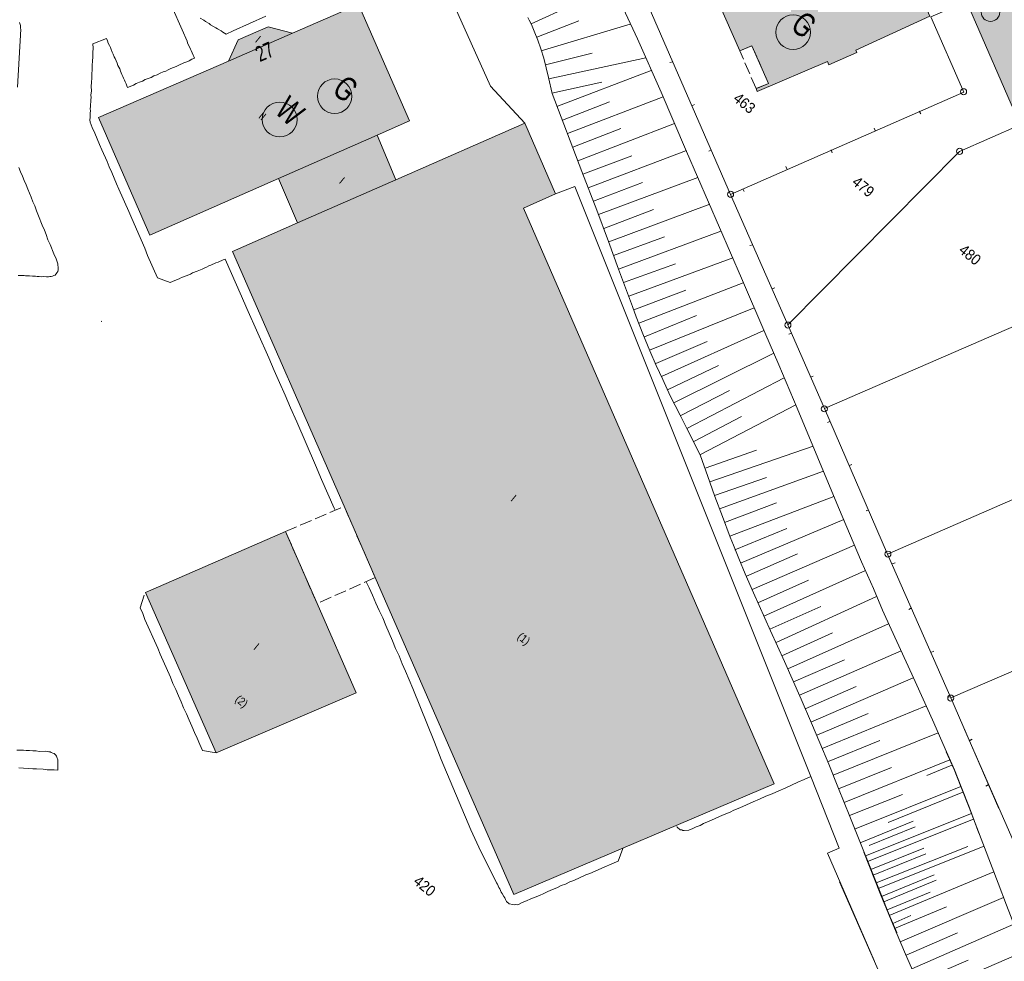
# Model space of a CAD drawing. Header units: metres. Extents: x -740 to 758, y -633 to 854.
# Tile 889 of 1056: x 198 to 300, y 125 to 223. Entities that reach past the tile are written whole.
import ezdxf

# ---------------------------------------------------------------- set-up
doc = ezdxf.new("R2010")
doc.units = ezdxf.units.M
doc.header["$MEASUREMENT"] = 0
doc.linetypes.add('1248_416', pattern=[1.664, 1.248, -0.416])
for name, color, linetype in [('Gas.LOVION', 7, 'Continuous'), ('Gis.LOVION', 7, 'Continuous'), ('Grundkarte.LOVION', 7, 'Continuous'), ('Grundkarte_Text.LOVION', 7, 'Continuous'), ('Strom.LOVION', 7, 'Continuous'), ('StromBemass.LOVION', 7, 'Continuous'), ('Telko.LOVION', 7, 'Continuous'), ('Wasser.LOVION', 7, 'Continuous')]:
    doc.layers.add(name, color=color, linetype=linetype)
doc.styles.add('ERSTELLTER_STIL_1', font='arial.ttf')

msp = doc.modelspace()

# ---------------------------------------------------------------- hatches: boundary and pattern name
at = {"layer": 'Grundkarte.LOVION', "linetype": 'Continuous', "lineweight": 18}
for color, points in [(9, [(270.72, 224.9), (272.96, 219.83), (274.21, 220.36), (275.95, 216.45), (274.65, 215.91), (274.77, 215.6), (282.06, 218.71), (282.18, 218.39), (285.1, 219.65), (284.98, 219.91), (292.65, 223.41), (288.58, 232.67), (288.3, 232.53), (283.88, 230.62)]), (9, [(296.46, 224.96), (302.03, 212.15), (310.93, 216.03), (305.36, 228.85)]), (254, [(206.49, 212.91), (211.82, 200.73), (225.14, 206.58), (227.12, 201.99), (237.3, 206.44), (235.36, 211.1), (238.74, 212.58), (233.45, 224.62), (226.59, 221.65), (224.07, 222.32), (220.98, 220.98), (219.96, 218.75)]), (254, [(220.38, 199.02), (231.95, 172.61), (235.18, 165.21), (249.54, 132.36), (276.52, 143.83), (250.53, 203.53), (253.87, 204.99), (250.7, 212.33), (237.3, 206.44), (227.12, 201.99)]), (254, [(218.69, 147.04), (233.19, 153.28), (229.15, 162.52), (225.88, 170), (211.36, 163.68)])]:
    msp.add_hatch(color=color, dxfattribs=at).paths.add_polyline_path(points)

# ---------------------------------------------------------------- linework, layer by layer
at = {"layer": 'Gas.LOVION', "color": 7, "linetype": 'Continuous', "lineweight": 13}
msp.add_lwpolyline([(206.78, 191.78), (206.81, 191.78)], dxfattribs=at)
at = {"layer": 'Gas.LOVION', "color": 5, "linetype": 'Continuous', "lineweight": 18}
for centre in [(278.49, 221.76), (230.97, 215.12)]:
    msp.add_circle(centre, 1.79, dxfattribs=at)
at = {"layer": 'Gis.LOVION', "color": 7, "linetype": 'Continuous', "lineweight": 13}
msp.add_lwpolyline([(206.78, 191.78), (206.81, 191.78)], dxfattribs=at)
at = {"layer": 'Grundkarte.LOVION', "color": 253, "linetype": 'Continuous', "lineweight": 18}
for points in [[(197.93, 262.06), (220.09, 250.63), (227.34, 247.2), (234.68, 244.13), (242.27, 241.45), (249.91, 239.21), (253.41, 238.43), (257.82, 237.5), (271.99, 204.95), (277.93, 191.41), (281.73, 182.73), (288.29, 167.65), (294.83, 152.74), (299.83, 141.26)], [(120.7, 250.84), (132.5, 250.25), (168.6, 248.25), (185.06, 239.78), (196.04, 228.5), (197.26, 250.17), (201, 246.66), (208.6, 242.14), (218.54, 236.23), (228.96, 230.1), (234, 228.43), (236.5, 227.55), (238.71, 226.76), (243.13, 225.13), (247.13, 216.18), (250.7, 212.33), (253.87, 204.99), (255.87, 205.77), (280.32, 144.59), (283.26, 137.16), (282.04, 136.66), (286.88, 125.52)], [(286.88, 125.52), (282.04, 136.66), (283.26, 137.16), (280.32, 144.59), (255.87, 205.77), (253.87, 204.99), (250.7, 212.33), (247.13, 216.18), (243.13, 225.13), (238.71, 226.76), (236.5, 227.55), (234, 228.43), (228.96, 230.1), (218.54, 236.23), (208.6, 242.14), (201, 246.66), (197.26, 250.17)], [(299.83, 141.26), (294.83, 152.74), (288.29, 167.65), (281.73, 182.73), (277.93, 191.41), (271.99, 204.95), (257.82, 237.5), (264.16, 236.43), (270.7, 235.68), (277.08, 235.18), (283.48, 234.66), (292.44, 234.03), (310.2, 232.84), (312.59, 232.27), (314.44, 231.18), (315.84, 229.55), (320, 219.99), (327.61, 202.65), (331.34, 194.15), (332.26, 191.93), (334.16, 187.62), (335.46, 184.62)], [(243.58, 26.92), (248.87, 30.6), (259.35, 37.98), (269.88, 45.42), (280.63, 53), (284.67, 55.88), (299.41, 66.28), (309.94, 73.72), (320.42, 81.1), (324.79, 84.19), (319.61, 96.04), (310.93, 115.88), (302.4, 135.43), (296.27, 149.47)], [(296.27, 149.47), (302.4, 135.43), (310.93, 115.88), (319.61, 96.04), (324.79, 84.19), (320.42, 81.1), (309.94, 73.72), (299.41, 66.28), (284.67, 55.88), (280.63, 53), (269.88, 45.42), (259.35, 37.98), (248.87, 30.6), (243.58, 26.92)], [(283.3, 133.69), (299.77, 96.13), (291.64, 92.53), (294.74, 87.07), (265.1, 67.12), (245.47, 57.52), (219.8, 46.46)], [(219.8, 46.46), (245.47, 57.52), (265.1, 67.12), (294.74, 87.07), (291.64, 92.53), (299.77, 96.13), (283.3, 133.69)]]:
    msp.add_lwpolyline(points, dxfattribs=at)
at = {"layer": 'Grundkarte.LOVION', "color": 8, "linetype": 'Continuous', "lineweight": 18}
for points in [[(197.93, 262.06), (220.09, 250.63), (227.34, 247.2), (234.68, 244.13), (242.27, 241.45), (249.91, 239.21), (253.41, 238.43), (257.82, 237.5), (271.99, 204.95), (277.93, 191.41), (281.73, 182.73), (288.29, 167.65), (294.83, 152.74), (299.83, 141.26)], [(250.7, 212.33), (247.13, 216.18), (243.13, 225.13), (238.71, 226.76), (236.5, 227.55), (234, 228.43), (228.96, 230.1), (218.54, 236.23), (208.6, 242.14), (200.98, 246.63), (197.52, 240.59), (197.03, 238.62), (196.58, 238.72)], [(317.18, 162.38), (294.83, 152.74), (288.29, 167.65), (316.16, 179.8), (325.09, 183.66), (334.16, 187.62), (335.46, 184.62), (334.16, 187.62), (332.26, 191.93), (331.34, 194.15), (327.61, 202.65), (320, 219.99), (315.84, 229.55), (315.03, 231.18), (310.78, 240.87)], [(296.17, 215.56), (271.99, 204.95), (257.82, 237.5), (253.41, 238.43)], [(214.23, 224.1), (215.03, 222.32), (215.15, 222.01), (215.68, 220.82), (215.72, 220.67), (216.02, 219.99), (216.09, 219.88), (216.32, 219.37), (216.36, 219.23), (216.44, 219.06), (216.18, 218.95), (215.9, 218.8), (215.65, 218.69), (215.33, 218.57), (214.82, 218.34), (214.54, 218.19), (214.26, 218.11), (214, 217.99), (213.72, 217.85), (213.47, 217.73), (213.18, 217.65), (212.9, 217.5), (212.56, 217.35), (212.24, 217.23), (211.96, 217.08), (211.34, 216.85), (211.05, 216.7), (210.74, 216.58), (210.4, 216.43), (210.12, 216.28), (209.49, 216.04), (209.42, 216.21), (209.37, 216.42), (209.26, 216.61), (209.18, 216.78), (209.08, 216.98), (209.03, 217.18), (208.92, 217.38), (208.77, 217.72), (208.69, 217.95), (208.61, 218.12), (208.5, 218.31), (208.42, 218.54), (208.31, 218.8), (208.23, 219.02), (208.12, 219.22), (208, 219.48), (207.92, 219.7), (207.81, 219.96), (207.73, 220.19), (207.62, 220.38), (207.51, 220.64), (207.43, 220.87), (207.31, 221.12), (205.92, 220.54), (205.93, 220.1), (205.89, 219.65), (205.9, 219.21), (205.86, 218.76), (205.84, 218.35), (205.83, 217.87), (205.81, 217.46), (205.8, 216.98), (205.78, 216.57), (205.73, 216.12), (205.75, 215.68), (205.7, 215.23), (205.72, 215), (205.69, 214.76), (205.68, 214.55), (205.67, 214.28), (205.67, 214.07), (205.63, 213.83), (205.65, 213.6), (205.62, 213.36), (205.64, 213.13), (205.63, 212.92), (205.6, 212.68), (205.62, 212.44), (205.85, 211.88), (206.12, 211.28), (206.35, 210.71), (206.61, 210.12), (206.85, 209.55), (207.38, 208.36), (207.61, 207.79), (207.88, 207.2), (208.11, 206.63), (208.37, 206.03), (208.61, 205.47), (209.63, 203.17), (209.94, 202.43), (211.3, 199.37), (211.58, 198.6), (212.6, 196.31), (213.92, 195.82), (214.15, 195.9), (214.41, 196.01), (214.86, 196.18), (215.09, 196.32), (215.31, 196.4), (215.57, 196.51), (216.03, 196.67), (216.25, 196.81), (216.71, 196.98), (217.22, 197.2), (217.44, 197.29), (217.7, 197.4), (217.92, 197.54), (218.15, 197.62), (218.66, 197.85), (218.89, 197.93), (219.4, 198.16), (219.63, 198.24), (221.33, 194.41), (221.87, 193.11), (224.14, 188.01), (224.69, 186.7), (225.25, 185.43), (225.85, 184.13), (226.4, 182.82), (227.04, 181.38), (228.99, 176.87), (229.6, 175.39), (230.25, 173.89), (230.93, 172.42), (231.01, 172.19)], [(198.08, 216.05), (198.44, 222.06), (198.4, 222.14), (198.42, 222.23), (198.4, 222.47), (198.36, 222.55), (198.35, 222.67), (198.31, 222.75)], [(223.85, 223.42), (220.45, 221.9), (219.74, 221.57), (219.37, 221.77), (219.21, 221.9), (218.83, 222.1), (218.67, 222.23), (218.11, 222.53), (217.95, 222.66), (217.57, 222.86), (217.41, 223), (217.04, 223.2)], [(265.72, 218.62), (266.01, 218.7)], [(268.28, 214.26), (268.02, 214.14)], [(291.72, 213.3), (291.57, 213.58)], [(286.9, 211.82), (287.01, 211.57)], [(269.75, 209.43), (270.01, 209.55)], [(282.54, 209.27), (282.45, 209.55)], [(198.16, 196.55), (198.78, 196.52), (198.93, 196.51), (199.35, 196.49), (199.64, 196.46), (199.82, 196.48), (199.97, 196.46), (200.15, 196.42), (200.33, 196.44), (200.62, 196.41), (200.8, 196.43), (201.1, 196.4), (201.31, 196.39), (201.45, 196.43), (201.6, 196.42), (201.74, 196.46), (201.85, 196.53), (202, 196.57), (202.18, 196.8), (202.26, 196.95), (202.3, 197.13), (202.31, 197.34), (202.3, 197.46), (202.26, 197.54), (202.28, 197.64), (202.27, 197.75), (202.1, 198.27), (201.87, 198.78), (201.48, 199.74), (201.25, 200.25), (201.08, 200.77), (200.89, 201.25), (200.66, 201.76), (200.27, 202.73), (200.05, 203.24), (199.88, 203.76), (199.69, 204.18), (199.52, 204.64), (199.15, 205.49), (198.98, 205.94), (198.79, 206.37), (198.6, 206.85), (198.41, 207.28), (198.25, 207.73)], [(277.74, 207.82), (277.86, 207.51)], [(286.88, 125.52), (282.04, 136.66), (283.26, 137.16), (280.32, 144.59), (255.87, 205.77), (253.87, 204.99)], [(273.41, 205.24), (273.27, 205.52)], [(288.29, 167.65), (281.73, 182.73), (277.93, 191.41), (271.99, 204.95)], [(274.02, 199.63), (274.31, 199.71)], [(276.58, 195.26), (276.32, 195.15)], [(278.05, 190.44), (278.31, 190.56)], [(280.58, 186.11), (280.32, 186)], [(282.05, 181.29), (282.31, 181.4)], [(284.57, 176.95), (284.32, 176.84)], [(301.21, 155.48), (340.62, 172.57), (343.22, 166.17), (343.46, 165.61), (343.66, 165.01), (343.9, 164.44), (344.31, 163.24), (344.54, 162.67), (344.95, 161.47), (345.19, 160.9), (345.6, 159.7), (345.77, 159.12), (346.01, 158.56), (346.63, 156.75), (346.76, 156.26), (346.93, 155.75), (347.09, 155.29), (347.26, 154.78), (339.18, 151.3), (330.27, 147.47), (302.4, 135.43), (296.27, 149.47)], [(286.05, 172.13), (286.31, 172.25)], [(299.83, 141.26), (294.83, 152.74), (288.29, 167.65)], [(289.06, 166.75), (288.75, 166.63)], [(234.25, 164.79), (234.54, 164.17), (234.89, 163.41), (235.23, 162.58), (235.57, 161.82), (235.95, 161.03), (236.29, 160.26), (236.63, 159.44), (236.97, 158.67), (237.29, 157.88), (237.66, 157.09), (237.97, 156.29), (238.32, 155.52), (239.08, 153.71), (241.31, 148.16), (242.02, 146.34), (245.1, 139.07), (245.92, 137.26), (246.78, 135.49), (247.66, 133.74), (247.73, 133.57), (247.84, 133.43), (247.99, 133.09), (248.09, 132.95), (248.24, 132.61), (248.34, 132.48), (248.49, 132.14), (248.6, 132), (248.67, 131.83), (248.74, 131.72), (248.78, 131.63), (249.07, 131.39), (249.43, 131.31), (249.58, 131.3), (249.76, 131.31), (249.96, 131.3), (250.42, 131.53), (250.84, 131.72), (251.32, 131.91), (251.75, 132.1), (252.21, 132.26), (252.66, 132.48), (253.08, 132.67), (253.56, 132.87), (253.99, 133.06), (254.44, 133.28), (254.9, 133.44), (255.35, 133.66), (255.75, 133.82), (257.02, 134.39), (257.42, 134.55), (258.27, 134.92), (258.67, 135.08), (259.94, 135.65), (260.34, 135.81), (260.83, 137.13)], [(211.24, 163.4), (210.81, 162.09), (211.07, 161.49), (211.31, 160.86), (212.64, 157.89), (212.88, 157.26), (213.94, 154.88), (214.21, 154.23), (214.5, 153.61), (214.77, 152.96), (215.07, 152.34), (215.31, 151.71), (215.61, 151.09), (215.88, 150.43), (216.18, 149.81), (216.45, 149.16), (216.71, 148.56), (216.98, 147.91), (217.28, 147.29), (218.69, 147.04)], [(299.83, 141.26), (294.83, 152.74), (317.18, 162.38)], [(290.48, 161.92), (290.76, 162.07)], [(293.06, 157.6), (292.78, 157.45)], [(294.48, 152.77), (294.79, 152.89)], [(296.27, 149.47), (302.4, 135.43), (310.93, 115.88), (319.61, 96.04), (324.79, 84.19), (320.42, 81.1), (309.94, 73.72), (299.41, 66.28), (284.67, 55.88), (280.63, 53), (269.88, 45.42), (259.35, 37.98), (248.87, 30.6), (243.58, 26.92), (248.87, 30.6), (261.77, 11.97)], [(324.79, 84.19), (319.61, 96.04), (310.93, 115.88), (302.4, 135.43), (296.27, 149.47)], [(297.01, 148.47), (296.73, 148.33)], [(297.06, 148.44), (296.77, 148.29)], [(198.24, 145.49), (199.67, 145.39), (200.06, 145.4), (200.77, 145.35), (201.16, 145.3), (201.52, 145.28), (201.9, 145.28), (202.26, 145.26), (202.29, 146.09), (202.27, 146.33), (202.18, 146.61), (202.15, 146.7), (202.08, 146.81), (201.88, 146.97), (201.76, 147.01), (201.6, 147.09), (201.48, 147.14), (201.33, 147.15), (201, 147.21), (200.35, 147.2), (200.02, 147.26), (199.7, 147.26), (199.34, 147.28), (199.01, 147.28), (198.72, 147.31), (198.36, 147.33), (198.03, 147.33)], [(266.43, 139.42), (266.47, 139.33), (266.79, 139.07), (266.94, 139.05), (267.06, 139.01), (267.21, 138.99), (267.68, 139.04), (268.08, 139.19), (268.45, 139.38), (268.84, 139.53), (269.21, 139.72), (269.61, 139.88), (270.03, 140.06), (270.4, 140.25), (270.8, 140.41), (271.16, 140.59), (271.96, 140.9), (272.33, 141.09), (272.98, 141.36), (274.34, 141.96), (274.99, 142.23), (275.67, 142.54), (276.33, 142.81), (277.01, 143.11), (277.66, 143.38), (278.34, 143.68), (278.99, 144.01), (279.64, 144.28), (280.32, 144.59)], [(298.46, 143.62), (298.75, 143.77)], [(298.51, 143.59), (298.79, 143.73)], [(219.8, 46.46), (245.47, 57.52), (265.1, 67.12), (294.74, 87.07), (291.64, 92.53), (299.77, 96.13), (283.3, 133.69)]]:
    msp.add_lwpolyline(points, dxfattribs=at)
for points in [[(296.46, 224.96), (292.78, 223.36), (296.17, 215.56), (271.99, 204.95), (257.82, 237.5), (264.16, 236.43), (270.7, 235.68), (277.08, 235.18), (283.48, 234.66), (292.44, 234.03), (293.15, 232.53)], [(270.72, 224.9), (283.88, 230.62), (288.3, 232.53), (288.58, 232.67), (292.65, 223.41), (284.98, 219.91), (285.1, 219.65), (282.18, 218.39), (282.06, 218.71), (274.77, 215.6), (274.65, 215.91), (275.95, 216.45), (274.21, 220.36), (272.96, 219.83)], [(296.46, 224.96), (293.15, 232.53), (313.37, 231.26), (314.44, 231.18), (315.84, 229.55), (320, 219.99), (310.93, 216.03), (302.03, 212.15), (295.74, 209.4), (277.93, 191.41), (271.99, 204.95), (296.17, 215.56), (292.78, 223.36)], [(296.46, 224.96), (305.36, 228.85), (310.93, 216.03), (302.03, 212.15)], [(206.49, 212.91), (219.96, 218.75), (220.98, 220.98), (224.07, 222.32), (226.59, 221.65), (233.45, 224.62), (238.74, 212.58), (235.36, 211.1), (237.3, 206.44), (227.12, 201.99), (225.14, 206.58), (211.82, 200.73)], [(277.93, 191.41), (295.74, 209.4), (302.03, 212.15), (310.93, 216.03), (320, 219.99), (327.61, 202.65), (281.73, 182.73)], [(220.38, 199.02), (227.12, 201.99), (237.3, 206.44), (250.7, 212.33), (253.87, 204.99), (250.53, 203.53), (276.52, 143.83), (249.54, 132.36), (235.18, 165.21), (231.95, 172.61)], [(288.29, 167.65), (281.73, 182.73), (327.61, 202.65), (331.34, 194.15), (332.26, 191.93), (334.16, 187.62), (325.09, 183.66), (316.16, 179.8)], [(218.69, 147.04), (211.36, 163.68), (225.88, 170), (229.15, 162.52), (233.19, 153.28)]]:
    msp.add_lwpolyline(points, close=True, dxfattribs=at)
at = {"layer": 'Grundkarte.LOVION', "color": 7, "linetype": 'Continuous', "lineweight": 13}
for points in [[(251.35, 222.62), (259.84, 226.52)], [(297.74, 138.72), (296.77, 141.35), (295.91, 143.51), (295.21, 145.27), (294.26, 147.46), (293.08, 150.15), (292.32, 151.85), (290.78, 155.22), (288.64, 159.88), (287.77, 161.84), (286.81, 164.08), (285.59, 166.86), (283.21, 172.47), (278.92, 182.78), (277, 187.27), (275.55, 190.61), (273.14, 196.26), (267.45, 209.39), (264.81, 215.54), (262.35, 221.06), (260.13, 225.9)], [(250.99, 223.29), (251.14, 223.01), (251.31, 222.7), (251.46, 222.37), (251.66, 221.88), (252.02, 220.94), (252.34, 220.03), (252.64, 219.08), (253.14, 217.06), (253.5, 215.41), (256.6, 207.32), (258.15, 203.3), (259.35, 200.05), (260.4, 197.2), (261.84, 193.32), (262.24, 192.24), (262.92, 190.5), (263.65, 188.71), (264.3, 187.21), (264.98, 185.74), (265.76, 184.07), (266.79, 182.04), (267.48, 180.66), (268.87, 177.96), (269.86, 175.1), (270.39, 173.64), (271.18, 171.54), (271.95, 169.39), (272.3, 168.57), (272.85, 167.21), (273.53, 165.62), (274.38, 163.63), (276.15, 159.7), (277.59, 156.53), (279.33, 152.62), (280.4, 150.12), (281.25, 148.08), (282.18, 145.86), (283.19, 143.36), (284.36, 140.46), (287.57, 132.44), (288.46, 130.25), (289.23, 128.43), (289.23, 128.38)], [(251.93, 221.23), (256.29, 222.93)], [(252.39, 219.83), (261.61, 222.59)], [(252.83, 218.39), (257.65, 219.6)], [(253.18, 216.92), (263.22, 219.11)], [(253.99, 214.04), (263.79, 217.78)], [(253.47, 215.44), (258.65, 216.57)], [(254.57, 212.65), (259.47, 214.55)], [(255.09, 211.25), (265.01, 215.06)], [(256.17, 208.43), (266.19, 212.31)], [(255.65, 209.83), (260.63, 211.76)], [(257.24, 205.61), (267.44, 209.5)], [(256.69, 207.03), (261.76, 208.95)], [(257.79, 204.24), (262.89, 206.19)], [(258.31, 202.85), (268.63, 206.69)], [(258.86, 201.42), (264.02, 203.38)], [(259.38, 200.03), (269.85, 203.92)], [(260.4, 197.2), (271.01, 201.13)], [(259.88, 198.6), (265.15, 200.56)], [(261.47, 194.38), (272.23, 198.36)], [(260.92, 195.8), (266.29, 197.75)], [(261.99, 192.98), (267.38, 195.02)], [(262.51, 191.58), (273.33, 195.77)], [(263.61, 188.8), (274.44, 193.19)], [(263.07, 190.16), (268.46, 192.4)], [(206.78, 191.78), (206.84, 191.79)], [(264.86, 186.05), (275.47, 190.84)], [(264.25, 187.41), (269.58, 189.7)], [(266.13, 183.34), (276.5, 188.49)], [(265.46, 184.69), (270.75, 187.19)], [(267.48, 180.66), (277.58, 185.93)], [(266.79, 181.98), (271.91, 184.61)], [(268.9, 177.99), (278.77, 183.12)], [(268.21, 179.31), (273.15, 181.92)], [(269.85, 175.16), (280.58, 178.84)], [(269.39, 176.56), (274.68, 178.41)], [(270.35, 173.73), (275.72, 175.61)], [(270.87, 172.33), (281.63, 176.25)], [(271.94, 169.51), (282.71, 173.64)], [(271.39, 170.94), (276.78, 172.97)], [(273.04, 166.72), (283.74, 171.23)], [(272.46, 168.11), (277.83, 170.32)], [(274.23, 163.97), (284.86, 168.59)], [(273.65, 165.36), (278.95, 167.68)], [(275.47, 161.23), (285.98, 165.95)], [(274.83, 162.61), (280.1, 164.96)], [(276.72, 158.48), (287.15, 163.26)], [(276.08, 159.87), (281.35, 162.21)], [(277.93, 155.76), (288.38, 160.42)], [(277.32, 157.12), (282.56, 159.5)], [(279.17, 153.02), (289.69, 157.62)], [(278.53, 154.4), (283.81, 156.69)], [(280.33, 150.23), (290.94, 154.82)], [(279.75, 151.62), (285.02, 153.91)], [(280.94, 148.87), (286.27, 151.11)], [(281.51, 147.48), (292.28, 151.93)], [(282.64, 144.73), (293.53, 149.13)], [(282.06, 146.12), (287.49, 148.33)], [(303.76, 123.01), (302.44, 126.51), (300.62, 131.24), (299.75, 133.52), (296.73, 141.38), (295.87, 143.55), (295.17, 145.31), (294.37, 147.15)], [(283.77, 141.91), (294.72, 146.32)], [(283.19, 143.3), (288.68, 145.52)], [(292.36, 144.71), (294.94, 145.76)], [(284.87, 139.12), (295.88, 143.54)], [(288.34, 139.82), (296.1, 142.98)], [(284.32, 140.55), (289.84, 142.74)], [(285.45, 137.73), (290.94, 139.95)], [(286, 136.36), (296.98, 140.75)], [(286.2, 135.77), (297.18, 140.16)], [(286.39, 137.45), (291.14, 139.36)], [(286.55, 134.94), (292.04, 137.16)], [(287.1, 133.58), (296.6, 137.34)], [(287.3, 132.98), (298.28, 137.37)], [(299.77, 96.13), (299.28, 98.75), (298.88, 100.63), (298.76, 101.33), (298.28, 103.5), (298.09, 104.19), (297.93, 104.91), (296.99, 108.22), (296.5, 109.85), (295.76, 112.29), (295.24, 113.75), (294.78, 115.09), (294.27, 116.37), (293.72, 117.8), (293.06, 119.36), (292.24, 121.38), (290.15, 126.17), (289.19, 128.47), (288.42, 130.29), (287.52, 132.47), (285.81, 136.74)], [(286.78, 134.38), (292.24, 136.57)], [(287.65, 132.15), (293.11, 134.4)], [(287.88, 131.59), (293.33, 133.84)], [(288.46, 130.2), (299.28, 134.72)], [(288.23, 130.76), (292.69, 132.59)], [(289.58, 127.44), (300.31, 132.04)], [(289, 128.83), (294.4, 131.08)], [(288.81, 129.37), (290.71, 130.18)], [(290.8, 124.67), (301.37, 129.28)], [(290.22, 126.06), (295.52, 128.38)], [(291.41, 123.31), (296.65, 125.56)], [(291.99, 121.91), (302.45, 126.45)]]:
    msp.add_lwpolyline(points, dxfattribs=at)
at = {"layer": 'Grundkarte.LOVION', "color": 251, "linetype": 'Continuous', "lineweight": 13}
for points in [[(219.96, 218.75), (220.98, 220.98), (224.07, 222.32), (226.59, 221.65)], [(227.12, 201.99), (225.14, 206.58), (235.36, 211.1), (237.3, 206.44)]]:
    msp.add_lwpolyline(points, close=True, dxfattribs=at)
at = {"layer": 'Grundkarte.LOVION', "color": 8, "linetype": '1248_416', "lineweight": 18}
for points in [[(275.95, 216.45), (274.65, 215.91), (272.96, 219.83), (274.21, 220.36)], [(235.18, 165.21), (229.15, 162.52), (225.88, 170), (231.95, 172.61)]]:
    msp.add_lwpolyline(points, close=True, dxfattribs=at)
at = {"layer": 'Grundkarte.LOVION', "color": 9, "linetype": 'Continuous', "lineweight": 18}
for centre, radius in [((296.16, 215.59), 0.313), ((295.75, 209.41), 0.314), ((272.01, 204.96), 0.313), ((277.95, 191.4), 0.312), ((281.73, 182.71), 0.314), ((288.32, 167.65), 0.312), ((294.83, 152.72), 0.314)]:
    msp.add_circle(centre, radius, dxfattribs=at)
at = {"layer": 'Strom.LOVION', "color": 7, "linetype": 'Continuous', "lineweight": 13}
msp.add_lwpolyline([(206.78, 191.78), (206.81, 191.78)], dxfattribs=at)
at = {"layer": 'Strom.LOVION', "color": 1, "linetype": 'Continuous', "lineweight": 18}
msp.add_circle((298.95, 223.84), 0.959, dxfattribs=at)
at = {"layer": 'StromBemass.LOVION', "color": 7, "linetype": 'Continuous', "lineweight": 13}
msp.add_lwpolyline([(206.78, 191.78), (206.81, 191.78)], dxfattribs=at)
at = {"layer": 'Telko.LOVION', "color": 7, "linetype": 'Continuous', "lineweight": 13}
msp.add_lwpolyline([(206.78, 191.78), (206.81, 191.78)], dxfattribs=at)
at = {"layer": 'Wasser.LOVION', "color": 7, "linetype": 'Continuous', "lineweight": 13}
msp.add_lwpolyline([(206.78, 191.78), (206.81, 191.78)], dxfattribs=at)
at = {"layer": 'Wasser.LOVION', "color": 94, "linetype": 'Continuous', "lineweight": 18}
msp.add_circle((225.27, 212.71), 1.81, dxfattribs=at)

# ---------------------------------------------------------------- texts
at = {"layer": 'Gas.LOVION', "color": 5, "linetype": 'Continuous', "lineweight": 18, "char_height": 2.4898, "attachment_point": 7, "rotation": 320.5839, "style": 'ERSTELLTER_STIL_1'}
for insert in [(278.07, 222.17), (230.56, 215.53)]:
    msp.add_mtext('{\\A1;\\W0.71561x;G}', dxfattribs=dict(at, insert=insert))
at = {"layer": 'Grundkarte_Text.LOVION', "color": 8, "linetype": 'Continuous', "lineweight": 18, "insert": (223.21, 218.65), "char_height": 1.6008, "attachment_point": 7, "rotation": 23.5031, "style": 'ERSTELLTER_STIL_1'}
msp.add_mtext('{\\A1;\\W0.71560x;27}', dxfattribs=at)
at = {"layer": 'Grundkarte_Text.LOVION', "color": 7, "linetype": 'Continuous', "lineweight": 13, "attachment_point": 7, "style": 'ERSTELLTER_STIL_1'}
for s, insert, char_height, rotation in [('{\\A1;\\W0.89439x;I}', (222.66, 220.8), 0.8307, 320.5841), ('{\\A1;\\W0.89449x;463}', (272.18, 214.71), 1.1243, 320.5838), ('{\\A1;\\W0.89448x;II}', (223, 212.93), 0.8307, 320.5841), ('{\\A1;\\W0.89439x;I}', (231.36, 206.16), 0.8307, 320.5841), ('{\\A1;\\W0.89449x;479}', (284.49, 206.04), 1.1243, 320.5838), ('{\\A1;\\W0.89449x;480}', (295.56, 198.99), 1.1243, 320.5839), ('{\\A1;\\W0.89440x;I}', (249.15, 173.23), 0.8307, 320.5841), ('{\\A1;\\W0.89446x;(1)}', (249.67, 158.77), 0.8307, 320.5841), ('{\\A1;\\W0.89441x;I}', (222.49, 157.83), 0.8307, 320.5841), ('{\\A1;\\W0.89450x;(2)}', (220.42, 152.28), 0.8307, 320.5841), ('{\\A1;\\W0.89449x;420}', (239.03, 133.55), 1.1243, 320.5839)]:
    msp.add_mtext(s, dxfattribs=dict(at, insert=insert, char_height=char_height, rotation=rotation))
at = {"layer": 'Wasser.LOVION', "color": 94, "linetype": 'Continuous', "lineweight": 18, "insert": (224.64, 213.45), "char_height": 2.4898, "attachment_point": 7, "rotation": 318.2988, "style": 'ERSTELLTER_STIL_1'}
msp.add_mtext('{\\A1;\\W0.71562x;W}', dxfattribs=at)

doc.saveas('drawing.dxf')
